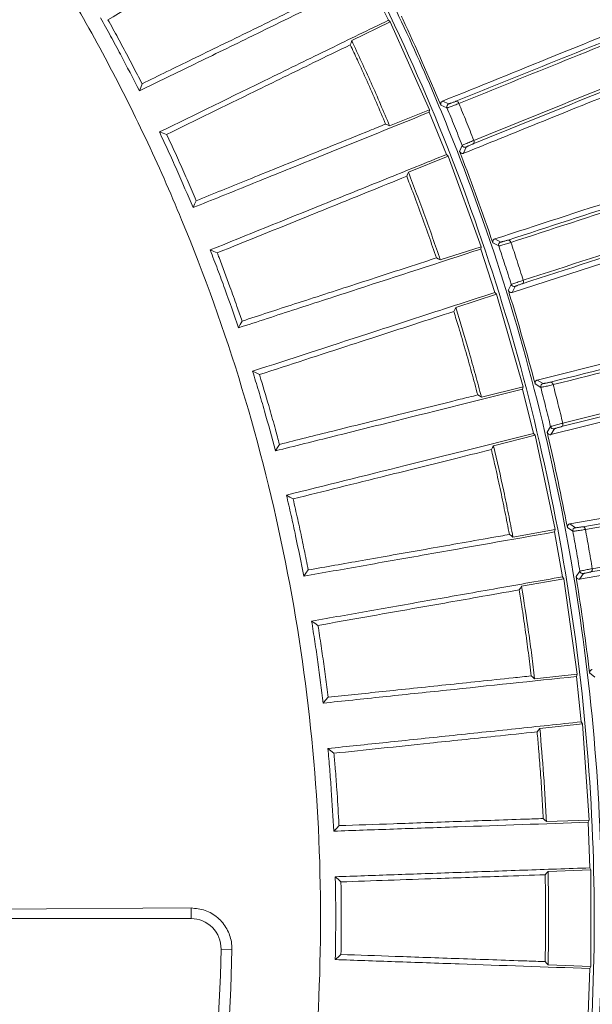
# Model space of a CAD drawing. Header units: millimetres. Extents: x 0 to 1118, y 0 to 864.
# Tile 394 of 512: x 549 to 558, y 419 to 435. Entities that reach past the tile are written whole.
import ezdxf

# ---------------------------------------------------------------- set-up
doc = ezdxf.new("R2010")
doc.units = ezdxf.units.MM
doc.styles.add('SLDTEXTSTYLE0', font='TXT', dxfattribs={"width": 0.605})
doc.dimstyles.new('SLDDIMSTYLE0', dxfattribs={"dimtxt": 3.175, "dimasz": 3.302, "dimexe": 0, "dimexo": 0.0625, "dimgap": 0.79375, "dimtad": 0, "dimdec": 1, "dimlfac": 4, "dimrnd": 1e-09, "dimzin": 12, "dimdsep": 46, "dimtxsty": 'SLDTEXTSTYLE0', "dimsah": 1, "dimcen": 0.09, "dimadec": 0, "dimazin": 3, "dimtfac": 1, "dimtofl": 0, "dimtmove": 0, "dimatfit": 3, "dimfxl": 1, "dimfrac": 2, "dimtolj": 1, "dimtzin": 12, "dimarcsym": 0})

# ---------------------------------------------------------------- blocks, each defined once
blk = doc.blocks.new('_D')
at = {"color": 7, "linetype": 'Continuous', "lineweight": 0}
for p, q in [((523.725, 418.739), (523.725, 362.273)), ((602.598, 372.505), (602.598, 362.273)), ((523.725, 363.873), (554.251, 363.873)), ((602.598, 363.873), (565.165, 363.873))]:
    blk.add_line(p, q, dxfattribs=at)
for points in [[(523.725, 363.873), (527.027, 363.365), (527.027, 364.381)], [(602.598, 363.873), (599.296, 364.381), (599.296, 363.365)]]:
    blk.add_solid(points, dxfattribs=at)
at = {"color": 7, "linetype": 'Continuous', "lineweight": 0, "insert": (554.251, 365.529), "char_height": 3.175, "attachment_point": 1, "style": 'SLDTEXTSTYLE0'}
blk.add_mtext('315.5', dxfattribs=at)

msp = doc.modelspace()

# ---------------------------------------------------------------- linework, layer by layer
at = {"color": 7, "linetype": 'Continuous', "lineweight": 15}
for p, q in [((554.5095, 435.841), (554.8384, 435.167)), ((554.2354, 434.8329), (554.8696, 435.1429)), ((554.8696, 435.1429), (554.8384, 435.167)), ((555.5142, 433.6952), (554.8696, 435.1429)), ((555.5142, 433.6952), (554.8594, 433.4314)), ((555.5111, 433.6559), (555.5142, 433.6952)), ((555.5111, 433.6559), (555.792, 432.9605)), ((555.1674, 432.6692), (555.8216, 432.9342)), ((555.8216, 432.9342), (555.792, 432.9605)), ((556.3634, 431.4452), (555.8216, 432.9342)), ((556.8741, 430.6934), (559.5357, 431.5583)), ((556.3634, 431.4452), (555.692, 431.2278)), ((556.3576, 431.4062), (556.3634, 431.4452)), ((556.3576, 431.4062), (556.5893, 430.6929)), ((555.9461, 430.4458), (556.617, 430.6645)), ((556.617, 430.6645), (556.5893, 430.6929)), ((557.0537, 429.1416), (556.617, 430.6645)), ((559.5357, 429.8138), (557.2874, 429.2532)), ((557.0537, 429.1416), (556.3688, 428.9716)), ((557.0452, 429.1029), (557.0537, 429.1416)), ((557.0452, 429.1029), (557.2267, 428.3752)), ((557.511, 428.3559), (559.5357, 428.8608)), ((556.5678, 428.1735), (557.2524, 428.345)), ((557.2524, 428.345), (557.2267, 428.3752)), ((557.5817, 426.7953), (557.2524, 428.345)), ((559.5357, 427.1925), (557.8225, 426.8904)), ((557.5817, 426.7953), (556.8866, 426.6735)), ((557.5705, 426.7573), (557.5817, 426.7953)), ((557.5705, 426.7573), (557.7008, 426.0187)), ((557.983, 425.9797), (559.5357, 426.2535)), ((557.0294, 425.8634), (557.7243, 425.9867)), ((557.7243, 425.9867), (557.7008, 426.0187)), ((557.9449, 424.418), (557.7243, 425.9867)), ((557.9449, 424.418), (557.2429, 424.345)), ((557.9311, 424.3808), (557.9449, 424.418)), ((557.9311, 424.3808), (558.0095, 423.6349)), ((557.3288, 423.5268), (558.0308, 423.6013)), ((558.0308, 423.6013), (558.0095, 423.6349)), ((558.1413, 422.0211), (558.0308, 423.6013)), ((558.1413, 422.0211), (557.4358, 421.9972)), ((558.1248, 421.9849), (558.1413, 422.0211)), ((558.1248, 421.9849), (558.1509, 421.2353)), ((557.4645, 421.1749), (558.1698, 421.2004)), ((558.1698, 421.2004), (558.1509, 421.2353)), ((558.1698, 419.6163), (558.1698, 421.2004)), ((546.6087, 420.5442), (551.5937, 420.5759)), ((551.5937, 420.4018), (546.4667, 420.4018)), ((558.1698, 419.6163), (557.4645, 419.6417)), ((558.1509, 419.5813), (558.1247, 418.8318)), ((558.1509, 419.5813), (558.1698, 419.6163))]:
    msp.add_line(p, q, dxfattribs=at)
at = {"color": 9, "linetype": 'Continuous', "lineweight": 0}
for p, q in [((555.8023, 433.7278), (555.7027, 433.7711)), ((555.7295, 433.8383), (555.8312, 433.7939)), ((556.01, 433.0105), (556.0514, 433.1111)), ((556.1181, 433.0837), (556.0758, 432.9808)), ((556.6533, 431.4576), (556.557, 431.5078)), ((556.5884, 431.5729), (556.6867, 431.5216)), ((556.8106, 430.7276), (556.8589, 430.825)), ((556.9235, 430.793), (556.8741, 430.6934)), ((557.2874, 429.2532), (557.3819, 429.1952)), ((557.344, 429.1337), (557.2515, 429.1905)), ((557.45, 428.3945), (557.505, 428.4882)), ((557.5672, 428.4518), (557.511, 428.3559)), ((557.8707, 426.7672), (557.7824, 426.8303)), ((557.8225, 426.8904), (557.9127, 426.8258)), ((557.9248, 426.0224), (557.9862, 426.112)), ((558.0457, 426.0713), (557.983, 425.9797)), ((558.231, 424.3697), (558.1474, 424.4388)), ((551.5937, 420.4018), (551.5937, 420.5759)), ((552.2655, 419.8963), (552.0871, 419.8995))]:
    msp.add_line(p, q, dxfattribs=at)
at = {"color": 7, "linetype": 'Continuous', "lineweight": 15, "flags": 128}
for points in [[(554.2127, 434.7644), (554.2241, 434.7987), (554.2354, 434.8329)], [(550.7878, 434.1231), (550.7666, 434.0641), (550.7453, 434.0051)], [(554.8594, 433.4314), (554.8238, 433.4469), (554.7935, 433.4601)], [(551.1933, 433.2918), (551.1364, 433.3105), (551.074, 433.331)], [(555.14, 432.6027), (555.1537, 432.6359), (555.1674, 432.6692)], [(551.6787, 432.2018), (551.6533, 432.1444), (551.6279, 432.087)], [(552.0252, 431.3443), (551.967, 431.3679), (551.9089, 431.3916)], [(555.692, 431.2278), (555.6575, 431.2458), (555.6284, 431.261)], [(555.9142, 430.3815), (555.9301, 430.4137), (555.9461, 430.4458)], [(552.4334, 430.223), (552.404, 430.1675), (552.3746, 430.112)], [(552.7192, 429.3434), (552.6628, 429.3711), (552.6064, 429.3987)], [(556.3688, 428.9716), (556.3357, 428.9919), (556.3078, 429.009)], [(553.0482, 428.1964), (553.015, 428.1431), (552.9817, 428.0897)], [(556.5316, 428.1117), (556.5497, 428.1426), (556.5678, 428.1735)], [(553.2719, 427.299), (553.2198, 427.3292), (553.1631, 427.362)], [(556.8866, 426.6735), (556.855, 426.6961), (556.8285, 426.7151)], [(553.5201, 426.1319), (553.4832, 426.081), (553.4463, 426.0301)], [(556.9891, 425.8044), (557.0093, 425.8339), (557.0294, 425.8634)], [(553.6807, 425.221), (553.6308, 425.2548), (553.5765, 425.2915)], [(557.2429, 424.345), (557.213, 424.3697), (557.1878, 424.3905)], [(553.8468, 424.0394), (553.8064, 423.9912), (553.766, 423.943)], [(557.2845, 423.4708), (557.3067, 423.4988), (557.3288, 423.5268)], [(553.9435, 423.1196), (553.894, 423.1584), (553.8444, 423.1971)], [(554.0268, 421.9293), (553.9831, 421.884), (553.9394, 421.8387)], [(557.4358, 421.9972), (557.4077, 422.024), (557.3841, 422.0464)], [(557.4164, 421.1222), (557.4405, 421.1486), (557.4645, 421.1749)], [(554.059, 421.0049), (554.0123, 421.0471), (553.9656, 421.0892)], [(554.059, 419.8117), (554.0123, 419.7696), (553.9656, 419.7275)], [(557.4645, 419.6417), (557.4383, 419.6704), (557.4164, 419.6944)]]:
    msp.add_lwpolyline(points, dxfattribs=at)
at = {"color": 7, "linetype": 'Continuous', "lineweight": 15}
for centre, radius, start, end in [((555.8485, 433.747), 0.05, 110.28743, 202.52598), ((556.098, 433.1295), 0.05, 201.60766, 293.71262), ((556.7008, 431.4735), 0.05, 106.27429, 198.52748), ((556.9066, 430.8401), 0.05, 197.60025, 289.72659), ((557.3925, 429.1462), 0.05, 102.27383, 194.50884), ((557.5536, 428.5), 0.05, 193.58124, 285.73366), ((557.9199, 426.7763), 0.05, 98.26596, 190.49118), ((558.0355, 426.1203), 0.05, 189.56727, 281.73894), ((551.5937, 419.9083), 0.4935, 358.97222, 90), ((523.7232, 420.4083), 28.3685, 249.02778, 358.97222), ((523.7232, 420.4083), 28.5469, 331.50548, 358.97222)]:
    msp.add_arc(centre, radius, start, end, dxfattribs=at)
at = {"color": 9, "linetype": 'Continuous', "lineweight": 0}
for centre, radius, start, end in [((555.953, 433.7897), 0.0458, 12.9288, 94.87499), ((556.2039, 433.1709), 0.0448, 308.49743, 28.98512), ((556.8083, 431.509), 0.0457, 9.10828, 91.00962), ((557.0153, 430.8742), 0.0448, 304.45098, 25.09863), ((557.5024, 429.1742), 0.0456, 5.30327, 87.13383), ((557.6645, 428.5265), 0.0449, 300.42478, 21.24579), ((558.0317, 426.7966), 0.0455, 1.50455, 83.24723), ((558.148, 426.1392), 0.045, 296.43286, 17.40508)]:
    msp.add_arc(centre, radius, start, end, dxfattribs=at)
at = {"color": 7, "linetype": 'Continuous', "lineweight": 15}
for points, knots in [([(523.9732, 450.4073), (524.9339, 450.3726), (526.8552, 450.3032), (529.7077, 449.8492), (532.5051, 449.1434), (535.241, 448.1601), (537.8879, 446.9085), (540.4171, 445.3925), (542.7856, 443.6359), (544.9705, 441.6556), (546.9508, 439.4707), (548.7074, 437.1022), (550.2234, 434.5729), (551.4842, 431.9073), (552.4776, 429.1309), (553.1941, 426.2704), (553.6267, 423.3536), (553.7715, 420.4083), (553.6265, 417.4632), (553.1949, 414.5457), (552.4744, 411.6875), (551.4703, 408.8301), (550.549, 407.008), (550.0709, 406.0625)], [0, 0, 0, 0, 0.0466231, 0.0932463, 0.1398694, 0.1864926, 0.2341258, 0.2817589, 0.3293921, 0.3770253, 0.4246585, 0.4722917, 0.5199248, 0.567558, 0.6151912, 0.6628244, 0.7104576, 0.7580907, 0.8057239, 0.8533571, 0.9009903, 0.9486235, 1, 1, 1, 1]), ([(551.1759, 441.3033), (551.7435, 440.5175), (552.8808, 438.9433), (554.3272, 436.4083), (555.5732, 433.7714), (556.588, 431.0403), (557.3639, 428.2331), (557.9021, 425.3681), (558.2005, 422.4679), (558.2545, 419.5608), (558.0582, 416.6648), (557.6211, 413.797), (556.9484, 410.9757), (555.9986, 408.0827), (554.7229, 405.1576), (553.1205, 402.2246), (551.8236, 400.4164), (551.1759, 399.5134)], [0, 0, 0, 0, 0.0647967, 0.1298256, 0.1948536, 0.2596492, 0.324361, 0.3893061, 0.4542503, 0.5189608, 0.5833548, 0.647979, 0.7126043, 0.7769999, 0.8512746, 0.9257245, 1, 1, 1, 1]), ([(551.4192, 399.628), (551.9776, 400.4118), (553.0963, 401.9821), (554.5185, 404.5065), (555.7433, 407.1301), (556.7442, 409.855), (557.5111, 412.6648), (558.0419, 415.542), (558.3319, 418.4536), (558.3767, 421.3713), (558.1702, 424.277), (557.7223, 427.1537), (557.038, 429.9828), (556.0876, 432.8462), (554.8344, 435.7084), (553.2873, 438.5515), (552.0414, 440.3102), (551.4192, 441.1887)], [0, 0, 0, 0, 0.0647861, 0.1297994, 0.1948118, 0.2595968, 0.3250004, 0.39064, 0.4562787, 0.521681, 0.5867608, 0.6520731, 0.7173866, 0.782468, 0.8549254, 0.927542, 1, 1, 1, 1]), ([(555.9492, 433.8353), (556.5287, 434.07), (557.689, 434.54), (559.588, 435.2979), (561.6019, 436.1507), (563.0653, 436.6421), (563.7745, 436.9967), (563.7745, 436.9967)], [0, 0, 0, 0, 0.2361493, 0.4727975, 0.7364031, 0.9999986, 1, 1, 1, 1]), ([(550.2275, 435.1766), (550.6861, 435.4413), (551.4377, 435.8752), (552.4282, 436.4471), (552.9431, 436.7444), (553.1368, 436.8562)], [0, 0, 0, 0, 0.4940173, 0.8096241, 1, 1, 1, 1]), ([(563.817, 436.9591), (563.0953, 436.6674), (561.652, 436.0842), (559.6334, 435.2686), (557.7377, 434.5028), (556.578, 434.0344), (555.9976, 433.8)], [0, 0, 0, 0, 0.2636254, 0.5272423, 0.7633903, 1, 1, 1, 1]), ([(556.2431, 433.1926), (556.8913, 433.4545), (558.1878, 433.9783), (560.1664, 434.7779), (562.1219, 435.5682), (563.4151, 436.0908), (564.0621, 436.3523)], [0, 0, 0, 0, 0.2640132, 0.5280337, 0.763856, 1, 1, 1, 1]), ([(564.0569, 436.2977), (564.0569, 436.2977), (563.4223, 435.9804), (562.1099, 435.5391), (560.1605, 434.7148), (558.1777, 433.9244), (556.8804, 433.3987), (556.2318, 433.1358)], [0, 0, 0, 0, 0.0000014, 0.2359681, 0.4719263, 0.7359529, 1, 1, 1, 1]), ([(550.7453, 434.0051), (551.0453, 434.1514), (551.6452, 434.444), (552.8824, 435.0474), (553.865, 435.5267), (554.5095, 435.841)], [0, 0, 0, 0, 0.2560198, 0.5120308, 1, 1, 1, 1]), ([(553.8072, 435.5956), (553.7215, 435.5538), (553.2996, 435.348), (552.5591, 434.9869), (551.6354, 434.5364), (551.0611, 434.2563), (550.7878, 434.1231)], [0, 0, 0, 0, 0.0807099, 0.3968398, 0.7129796, 1, 1, 1, 1]), ([(550.106, 435.2074), (550.1614, 435.1079), (550.2721, 434.9088), (550.4876, 434.5092), (550.6423, 434.2064), (550.7453, 434.0051)], [0, 0, 0, 0, 0.25093617, 0.50187231, 1, 1, 1, 1]), ([(555.7027, 433.7711), (555.4985, 434.2448), (555.2875, 434.7344), (555.0597, 435.2163), (555.0522, 435.232)], [0, 0, 0, 0, 0.96736592, 1, 1, 1, 1]), ([(559.1477, 435.2193), (558.6208, 435.0064), (557.4496, 434.5332), (556.3399, 434.0849), (555.7295, 433.8383)], [0, 0, 0, 0, 0.4498522, 1, 1, 1, 1]), ([(550.7878, 434.1231), (550.7624, 434.173), (550.6853, 434.3245), (550.554, 434.5762), (550.3929, 434.8776), (550.2827, 435.0769), (550.2275, 435.1766)], [0, 0, 0, 0, 0.1409014, 0.4272681, 0.713634, 1, 1, 1, 1]), ([(554.8384, 435.167), (554.5154, 435.0094), (553.851, 434.6854), (552.565, 434.0582), (551.6679, 433.6206), (551.074, 433.331)], [0, 0, 0, 0, 0.24232826, 0.49848915, 1, 1, 1, 1]), ([(551.1933, 433.2918), (551.6666, 433.5227), (552.4428, 433.9012), (553.4736, 434.404), (554.0109, 434.666), (554.2127, 434.7644)], [0, 0, 0, 0, 0.4939127, 0.80991, 1, 1, 1, 1]), ([(554.2127, 434.7644), (554.2516, 434.6812), (554.3448, 434.4821), (554.4885, 434.1652), (554.6436, 433.8138), (554.7435, 433.578), (554.7935, 433.4601)], [0, 0, 0, 0, 0.1930236, 0.4620153, 0.7310078, 1, 1, 1, 1]), ([(554.8594, 433.4314), (554.8096, 433.5493), (554.71, 433.7852), (554.5047, 434.2537), (554.3431, 434.6013), (554.2354, 434.8329)], [0, 0, 0, 0, 0.2503357, 0.5006713, 1, 1, 1, 1]), ([(556.0758, 432.9808), (556.2457, 433.0494), (557.3446, 433.4934), (558.5095, 433.9641), (559.4942, 434.362)], [0, 0, 0, 0, 0.15460125, 1, 1, 1, 1]), ([(555.7027, 433.7711), (555.7012, 433.7756), (555.6983, 433.7845), (555.6986, 433.7996), (555.7035, 433.8156), (555.714, 433.83), (555.7244, 433.8356), (555.7295, 433.8383)], [0, 0, 0, 0, 0.1493823, 0.2982076, 0.496843, 0.7530836, 1, 1, 1, 1]), ([(565.9703, 433.7389), (565.9703, 433.7389), (565.1716, 433.5392), (563.7668, 432.9953), (561.4942, 432.2928), (559.2454, 431.5515), (557.7756, 431.0753), (557.0407, 430.8372)], [0, 0, 0, 0, 0.0000015, 0.2364757, 0.4729389, 0.736454, 1, 1, 1, 1]), ([(557.0559, 430.8932), (557.7895, 431.1316), (559.2567, 431.6084), (561.5128, 432.3416), (563.7504, 433.0689), (565.2354, 433.5515), (565.9785, 433.793)], [0, 0, 0, 0, 0.2635074, 0.5270167, 0.7633108, 1, 1, 1, 1]), ([(551.6279, 432.087), (551.9351, 432.2111), (552.5495, 432.4593), (553.8246, 432.9745), (554.8432, 433.386), (555.5111, 433.6559)], [0, 0, 0, 0, 0.2560998, 0.512188, 1, 1, 1, 1]), ([(554.7935, 433.4601), (554.7036, 433.4238), (554.2654, 433.2468), (553.4985, 432.9369), (552.5463, 432.5523), (551.9583, 432.3147), (551.6787, 432.2018)], [0, 0, 0, 0, 0.0815393, 0.3974877, 0.7134484, 1, 1, 1, 1]), ([(551.074, 433.331), (551.1224, 433.2278), (551.219, 433.0215), (551.406, 432.6079), (551.5393, 432.295), (551.6279, 432.087)], [0, 0, 0, 0, 0.2509365, 0.5018726, 1, 1, 1, 1]), ([(551.6787, 432.2018), (551.6568, 432.2534), (551.5905, 432.4099), (551.477, 432.6701), (551.3374, 432.982), (551.2413, 433.1885), (551.1933, 433.2918)], [0, 0, 0, 0, 0.1408971, 0.4272653, 0.7136326, 1, 1, 1, 1]), ([(555.792, 432.9605), (555.4562, 432.8248), (554.7656, 432.5458), (553.4356, 432.0084), (552.5163, 431.637), (551.9089, 431.3916)], [0, 0, 0, 0, 0.24298849, 0.49973978, 1, 1, 1, 1]), ([(556.557, 431.5078), (556.3863, 431.9945), (556.2099, 432.4977), (556.0163, 432.9943), (556.01, 433.0105)], [0, 0, 0, 0, 0.967359, 1, 1, 1, 1]), ([(556.0758, 432.9808), (556.0697, 432.9791), (556.0568, 432.9755), (556.0376, 432.9803), (556.0227, 432.9906), (556.0143, 433.0009), (556.0111, 433.0079), (556.01, 433.0105)], [0, 0, 0, 0, 0.2667776, 0.5693571, 0.7562806, 0.9104138, 1, 1, 1, 1]), ([(552.0252, 431.3443), (552.5109, 431.5405), (553.3079, 431.8625), (554.3741, 432.2933), (554.9312, 432.5183), (555.14, 432.6027)], [0, 0, 0, 0, 0.4938077, 0.8102871, 1, 1, 1, 1]), ([(555.14, 432.6027), (555.1728, 432.5175), (555.2518, 432.3126), (555.3729, 431.9866), (555.5033, 431.6248), (555.5867, 431.3823), (555.6284, 431.261)], [0, 0, 0, 0, 0.1918854, 0.4612564, 0.7306288, 1, 1, 1, 1]), ([(555.692, 431.2278), (555.6504, 431.3491), (555.5674, 431.5917), (555.3953, 432.0733), (555.2584, 432.4311), (555.1674, 432.6692)], [0, 0, 0, 0, 0.2507356, 0.5014721, 1, 1, 1, 1]), ([(559.5357, 432.5305), (559.2514, 432.4381), (558.2418, 432.1101), (557.2796, 431.7975), (556.5884, 431.5729)], [0, 0, 0, 0, 0.2816681, 1, 1, 1, 1]), ([(557.5047, 429.2198), (558.2509, 429.4065), (559.7435, 429.7799), (562.205, 430.3831), (564.7934, 431.0717), (566.7126, 431.4403), (567.6054, 431.7378), (567.6054, 431.7378)], [0, 0, 0, 0, 0.23872, 0.4774791, 0.7387464, 0.9999989, 1, 1, 1, 1]), ([(567.6407, 431.6947), (566.71, 431.4626), (564.8486, 430.9985), (562.2412, 430.3483), (559.7873, 429.7366), (558.2951, 429.3647), (557.5478, 429.1784)], [0, 0, 0, 0, 0.26128799, 0.52257119, 0.76091004, 1, 1, 1, 1]), ([(556.557, 431.5078), (556.5559, 431.5124), (556.5536, 431.5215), (556.5549, 431.5365), (556.5609, 431.5522), (556.5724, 431.5658), (556.5832, 431.5706), (556.5884, 431.5729)], [0, 0, 0, 0, 0.1491483, 0.2977303, 0.4969966, 0.754507, 1, 1, 1, 1]), ([(551.9089, 431.3916), (551.9499, 431.2853), (552.0318, 431.0728), (552.1896, 430.6471), (552.3007, 430.3257), (552.3746, 430.112)], [0, 0, 0, 0, 0.2509357, 0.5018719, 1, 1, 1, 1]), ([(552.4334, 430.223), (552.4056, 430.3036), (552.3407, 430.4918), (552.2158, 430.8403), (552.1066, 431.1332), (552.0351, 431.3185), (552.0252, 431.3443)], [0, 0, 0, 0, 0.2142365, 0.5006064, 0.9306074, 1, 1, 1, 1]), ([(552.3746, 430.112), (552.6876, 430.2137), (553.3137, 430.4171), (554.6205, 430.8418), (555.6698, 431.1827), (556.3576, 431.4062)], [0, 0, 0, 0, 0.2562725, 0.5125301, 1, 1, 1, 1]), ([(555.6284, 431.261), (555.5352, 431.2307), (555.083, 431.0838), (554.2936, 430.8274), (553.3172, 430.5101), (552.7181, 430.3155), (552.4334, 430.223)], [0, 0, 0, 0, 0.08199829, 0.39788378, 0.71378429, 1, 1, 1, 1]), ([(567.7877, 431.0064), (567.7877, 431.0064), (566.9758, 430.7358), (565.2259, 430.3992), (562.7053, 429.7297), (560.1487, 429.104), (558.5078, 428.6932), (557.6872, 428.4878)], [0, 0, 0, 0, 0.00000109, 0.23766848, 0.47578782, 0.73787227, 1, 1, 1, 1]), ([(557.7064, 428.5428), (558.5266, 428.7473), (560.167, 429.1564), (562.7136, 429.7915), (565.2539, 430.4251), (566.95, 430.8481), (567.7989, 431.0599)], [0, 0, 0, 0, 0.2620843, 0.5241629, 0.7618414, 1, 1, 1, 1]), ([(556.5893, 430.6929), (556.2423, 430.5801), (555.5287, 430.3483), (554.1615, 429.904), (553.2245, 429.5996), (552.6064, 429.3987)], [0, 0, 0, 0, 0.2436492, 0.5010329, 1, 1, 1, 1]), ([(557.2515, 429.1905), (557.1152, 429.6879), (556.9743, 430.2021), (556.8157, 430.711), (556.8106, 430.7276)], [0, 0, 0, 0, 0.96735696, 1, 1, 1, 1]), ([(556.8741, 430.6934), (556.868, 430.6922), (556.8548, 430.6895), (556.8361, 430.6955), (556.8219, 430.7069), (556.8142, 430.7177), (556.8115, 430.725), (556.8106, 430.7276)], [0, 0, 0, 0, 0.2666787, 0.5701259, 0.756112, 0.9096344, 1, 1, 1, 1]), ([(552.7192, 429.3434), (553.215, 429.5045), (554.0292, 429.7691), (555.1256, 430.1253), (555.6996, 430.3118), (555.9142, 430.3815)], [0, 0, 0, 0, 0.4937131, 0.8107509, 1, 1, 1, 1]), ([(555.9142, 430.3815), (555.9411, 430.2941), (556.0056, 430.0841), (556.1037, 429.7504), (556.2085, 429.3805), (556.2747, 429.1328), (556.3078, 429.009)], [0, 0, 0, 0, 0.1922575, 0.4615054, 0.7307528, 1, 1, 1, 1]), ([(556.3688, 428.9716), (556.3359, 429.0954), (556.27, 429.3431), (556.1319, 429.8354), (556.0203, 430.2019), (555.9461, 430.4458)], [0, 0, 0, 0, 0.2506595, 0.5013197, 1, 1, 1, 1]), ([(552.6064, 429.3987), (552.6398, 429.2898), (552.7068, 429.0721), (552.8345, 428.6364), (552.9229, 428.3081), (552.9817, 428.0897)], [0, 0, 0, 0, 0.2509358, 0.5018707, 1, 1, 1, 1]), ([(553.0482, 428.1964), (553.0261, 428.2787), (552.9745, 428.471), (552.8742, 428.8273), (552.7857, 429.1271), (552.7273, 429.317), (552.7192, 429.3434)], [0, 0, 0, 0, 0.2141602, 0.5005308, 0.9305539, 1, 1, 1, 1]), ([(557.2515, 429.1905), (557.2507, 429.1951), (557.249, 429.2044), (557.2515, 429.2193), (557.2585, 429.2345), (557.271, 429.2473), (557.282, 429.2513), (557.2874, 429.2532)], [0, 0, 0, 0, 0.1490548, 0.297532, 0.4976691, 0.7566696, 1, 1, 1, 1]), ([(552.9817, 428.0897), (553.2992, 428.1689), (553.9342, 428.3272), (555.2667, 428.6595), (556.3412, 428.9274), (557.0452, 429.1029)], [0, 0, 0, 0, 0.2564111, 0.5128038, 1, 1, 1, 1]), ([(557.505, 428.4882), (557.4784, 428.5981), (557.4263, 428.8136), (557.3711, 429.0284), (557.344, 429.1337)], [0, 0, 0, 0, 0.50958566, 1, 1, 1, 1]), ([(556.3078, 429.009), (556.2119, 428.9851), (555.7481, 428.8695), (554.9402, 428.6681), (553.9444, 428.4198), (553.3368, 428.2684), (553.0482, 428.1964)], [0, 0, 0, 0, 0.0824134, 0.3982415, 0.7140865, 1, 1, 1, 1]), ([(558.037, 426.8418), (558.8695, 426.9887), (560.5379, 427.283), (563.2895, 427.7664), (566.2401, 428.2936), (568.2894, 428.6372), (569.3653, 428.839), (569.3653, 428.839)], [0, 0, 0, 0, 0.2386694, 0.47836116, 0.73918884, 0.9999988, 1, 1, 1, 1]), ([(569.3967, 428.7935), (568.3511, 428.6091), (566.2599, 428.2403), (563.3324, 427.7242), (560.5787, 427.2387), (558.9121, 426.945), (558.0772, 426.7978)], [0, 0, 0, 0, 0.2608473, 0.521692, 0.760388, 1, 1, 1, 1]), ([(557.7824, 426.8303), (557.6812, 427.336), (557.5766, 427.8589), (557.454, 428.3776), (557.45, 428.3945)], [0, 0, 0, 0, 0.96735, 1, 1, 1, 1]), ([(557.511, 428.3559), (557.5048, 428.3551), (557.4915, 428.3534), (557.4732, 428.3607), (557.4599, 428.373), (557.4529, 428.3843), (557.4508, 428.3918), (557.45, 428.3945)], [0, 0, 0, 0, 0.26661462, 0.5707452, 0.75577077, 0.90868614, 1, 1, 1, 1]), ([(557.2267, 428.3752), (556.8754, 428.2876), (556.1528, 428.1074), (554.754, 427.7587), (553.7984, 427.5204), (553.1631, 427.362)], [0, 0, 0, 0, 0.2407782, 0.4952351, 1, 1, 1, 1]), ([(553.2719, 427.299), (553.7757, 427.4246), (554.5991, 427.6299), (555.7195, 427.9093), (556.3074, 428.0558), (556.5316, 428.1117)], [0, 0, 0, 0, 0.4936352, 0.806898, 1, 1, 1, 1]), ([(556.5316, 428.1117), (556.5523, 428.0224), (556.6021, 427.8083), (556.6767, 427.4685), (556.7553, 427.0924), (556.8041, 426.8409), (556.8285, 426.7151)], [0, 0, 0, 0, 0.1926752, 0.461784, 0.7308919, 1, 1, 1, 1]), ([(556.8866, 426.6735), (556.8624, 426.7993), (556.814, 427.0509), (556.7106, 427.5516), (556.6249, 427.9249), (556.5678, 428.1735)], [0, 0, 0, 0, 0.2505612, 0.5011227, 1, 1, 1, 1]), ([(569.4962, 428.0966), (569.4962, 428.0966), (568.5087, 427.9423), (566.6367, 427.5832), (563.7593, 427.0877), (560.9068, 426.5812), (559.081, 426.2596), (558.168, 426.0988)], [0, 0, 0, 0, 0.0000012, 0.238426, 0.4773843, 0.7386634, 1, 1, 1, 1]), ([(558.1909, 426.1526), (559.1027, 426.3135), (560.9263, 426.6351), (563.7796, 427.1384), (566.6365, 427.6423), (568.5516, 427.9801), (569.5103, 428.1492)], [0, 0, 0, 0, 0.2612899, 0.5225629, 0.7609971, 1, 1, 1, 1]), ([(553.1631, 427.362), (553.1889, 427.2511), (553.2405, 427.0292), (553.3375, 426.5857), (553.4028, 426.252), (553.4463, 426.0301)], [0, 0, 0, 0, 0.2509352, 0.5018706, 1, 1, 1, 1]), ([(553.5201, 426.1319), (553.5094, 426.1869), (553.4771, 426.3537), (553.4202, 426.6318), (553.3485, 426.966), (553.2975, 427.188), (553.2719, 427.299)], [0, 0, 0, 0, 0.1408872, 0.4272583, 0.7136292, 1, 1, 1, 1]), ([(557.7824, 426.8303), (557.7819, 426.835), (557.7809, 426.8444), (557.7843, 426.8591), (557.7925, 426.8738), (557.8059, 426.8857), (557.8171, 426.8889), (557.8225, 426.8904)], [0, 0, 0, 0, 0.1491151, 0.2976185, 0.498823, 0.7593952, 1, 1, 1, 1]), ([(557.9862, 426.112), (557.9674, 426.2229), (557.9305, 426.4416), (557.8904, 426.6597), (557.8707, 426.7672)], [0, 0, 0, 0, 0.5070965, 1, 1, 1, 1]), ([(553.4463, 426.0301), (553.767, 426.0866), (554.4083, 426.1997), (555.7601, 426.4381), (556.854, 426.631), (557.5705, 426.7573)], [0, 0, 0, 0, 0.2565218, 0.5130217, 1, 1, 1, 1]), ([(556.8285, 426.7151), (556.7303, 426.6978), (556.2577, 426.6145), (555.4356, 426.4696), (554.4251, 426.2914), (553.8115, 426.1832), (553.5201, 426.1319)], [0, 0, 0, 0, 0.0827682, 0.3985455, 0.7143426, 1, 1, 1, 1]), ([(557.7008, 426.0187), (557.3429, 425.9556), (556.607, 425.8258), (555.5506, 425.6396), (554.5217, 425.4581), (553.8918, 425.3471), (553.5765, 425.2915)], [0, 0, 0, 0, 0.2405945, 0.4948263, 0.7470882, 1, 1, 1, 1]), ([(558.1474, 424.4388), (558.0817, 424.9504), (558.0137, 425.4792), (557.9276, 426.0052), (557.9248, 426.0224)], [0, 0, 0, 0, 0.9673484, 1, 1, 1, 1]), ([(557.983, 425.9797), (557.9767, 425.9793), (557.9634, 425.9785), (557.9456, 425.987), (557.9332, 426.0002), (557.927, 426.012), (557.9254, 426.0196), (557.9248, 426.0224)], [0, 0, 0, 0, 0.26672293, 0.57136325, 0.75540834, 0.90777483, 1, 1, 1, 1]), ([(553.6807, 425.221), (554.1903, 425.3109), (555.0231, 425.4577), (556.162, 425.6586), (556.7604, 425.7641), (556.9891, 425.8044)], [0, 0, 0, 0, 0.4935804, 0.8064966, 1, 1, 1, 1]), ([(556.9891, 425.8044), (557.0037, 425.7132), (557.0384, 425.4957), (557.0891, 425.1513), (557.1413, 424.7713), (557.1723, 424.5174), (557.1878, 424.3905)], [0, 0, 0, 0, 0.1940511, 0.462701, 0.7313508, 1, 1, 1, 1]), ([(557.2429, 424.345), (557.2275, 424.4719), (557.1968, 424.7258), (557.1286, 425.2324), (557.0691, 425.6111), (557.0294, 425.8634)], [0, 0, 0, 0, 0.2501571, 0.5003139, 1, 1, 1, 1]), ([(553.5765, 425.2915), (553.5945, 425.179), (553.6305, 424.954), (553.6963, 424.5049), (553.7382, 424.1674), (553.766, 423.943)], [0, 0, 0, 0, 0.2509346, 0.5018694, 1, 1, 1, 1]), ([(553.8468, 424.0394), (553.84, 424.095), (553.8194, 424.2637), (553.7821, 424.5451), (553.7338, 424.8835), (553.6984, 425.1085), (553.6807, 425.221)], [0, 0, 0, 0, 0.1408849, 0.4272567, 0.7136282, 1, 1, 1, 1]), ([(553.766, 423.943), (554.0887, 423.9769), (554.7342, 424.0447), (556.0988, 424.1882), (557.206, 424.3046), (557.9311, 424.3808)], [0, 0, 0, 0, 0.25659399, 0.51316275, 1, 1, 1, 1]), ([(557.1878, 424.3905), (557.0881, 424.38), (556.6093, 424.3297), (555.7776, 424.2423), (554.7573, 424.1351), (554.1399, 424.0702), (553.8468, 424.0394)], [0, 0, 0, 0, 0.08304618, 0.3987814, 0.71453738, 1, 1, 1, 1]), ([(558.1474, 424.4388), (558.1472, 424.4436), (558.1469, 424.453), (558.1514, 424.4675), (558.1606, 424.4816), (558.1747, 424.4925), (558.1861, 424.4948), (558.1916, 424.496)], [0, 0, 0, 0, 0.1492676, 0.2978819, 0.5003229, 0.7625133, 1, 1, 1, 1]), ([(558.0095, 423.6349), (557.647, 423.5968), (556.9016, 423.5184), (555.8336, 423.4062), (554.7951, 423.297), (554.1616, 423.2305), (553.8444, 423.1971)], [0, 0, 0, 0, 0.2408298, 0.4952264, 0.7472722, 1, 1, 1, 1]), ([(553.9435, 423.1196), (554.4571, 423.1736), (555.2964, 423.2618), (556.4478, 423.3828), (557.0533, 423.4465), (557.2845, 423.4708)], [0, 0, 0, 0, 0.4935629, 0.806625, 1, 1, 1, 1]), ([(557.2845, 423.4708), (557.2927, 423.3791), (557.3121, 423.16), (557.3387, 422.813), (557.3642, 422.4299), (557.3775, 422.1742), (557.3841, 422.0464)], [0, 0, 0, 0, 0.1933098, 0.4622065, 0.7311032, 1, 1, 1, 1]), ([(557.4358, 421.9972), (557.4293, 422.125), (557.4164, 422.3807), (557.3838, 422.8908), (557.3508, 423.2725), (557.3288, 423.5268)], [0, 0, 0, 0, 0.25040068, 0.50080112, 1, 1, 1, 1]), ([(553.8444, 423.1971), (553.8545, 423.0836), (553.8747, 422.8567), (553.909, 422.4041), (553.9273, 422.0645), (553.9394, 421.8387)], [0, 0, 0, 0, 0.25093411, 0.50186813, 1, 1, 1, 1]), ([(554.0268, 421.9293), (554.0253, 421.9571), (554.0152, 422.1558), (553.9958, 422.4681), (553.9682, 422.8369), (553.9509, 423.035), (553.9435, 423.1196)], [0, 0, 0, 0, 0.0700654, 0.5001595, 0.7865321, 1, 1, 1, 1]), ([(553.9394, 421.8387), (554.263, 421.85), (554.9103, 421.8726), (556.2814, 421.9205), (557.3954, 421.9594), (558.1248, 421.9849)], [0, 0, 0, 0, 0.2566388, 0.5132523, 1, 1, 1, 1]), ([(557.3841, 422.0464), (557.2836, 422.0429), (556.8015, 422.0261), (555.9648, 421.9969), (554.9397, 421.9611), (554.3206, 421.9395), (554.0268, 421.9293)], [0, 0, 0, 0, 0.0832348, 0.3989351, 0.7146595, 1, 1, 1, 1]), ([(558.1509, 421.2353), (557.7862, 421.2226), (557.0361, 421.1964), (555.9623, 421.1589), (554.9191, 421.1225), (554.2837, 421.1003), (553.9656, 421.0892)], [0, 0, 0, 0, 0.2409221, 0.4954292, 0.7473654, 1, 1, 1, 1]), ([(554.059, 421.0049), (554.5746, 421.0229), (555.4174, 421.0524), (556.575, 421.0928), (557.184, 421.1141), (557.4164, 421.1222)], [0, 0, 0, 0, 0.4935849, 0.8067536, 1, 1, 1, 1]), ([(557.4164, 421.1222), (557.4181, 421.0308), (557.4223, 420.8113), (557.4246, 420.4635), (557.4233, 420.0789), (557.4187, 419.8226), (557.4164, 419.6944)], [0, 0, 0, 0, 0.1920257, 0.4613505, 0.7306752, 1, 1, 1, 1]), ([(557.4645, 419.6417), (557.467, 419.7698), (557.4719, 420.0262), (557.4749, 420.5373), (557.4687, 420.9202), (557.4645, 421.1749)], [0, 0, 0, 0, 0.2508038, 0.5016076, 1, 1, 1, 1]), ([(553.9656, 421.0892), (553.9677, 420.9753), (553.9721, 420.7475), (553.9747, 420.2936), (553.9692, 419.9536), (553.9656, 419.7275)], [0, 0, 0, 0, 0.2509336, 0.5018672, 1, 1, 1, 1]), ([(554.059, 419.8117), (554.0596, 419.8395), (554.0633, 420.0383), (554.0658, 420.3511), (554.0639, 420.7211), (554.0605, 420.92), (554.059, 421.0049)], [0, 0, 0, 0, 0.0699094, 0.4999985, 0.7863708, 1, 1, 1, 1]), ([(551.5937, 420.5759), (551.6727, 420.5683), (551.8306, 420.5531), (552.0398, 420.4271), (552.1909, 420.2431), (552.2597, 420.0535), (552.264, 419.9367), (552.2655, 419.8963)], [0, 0, 0, 0, 0.2291042, 0.4584438, 0.6803648, 0.8891578, 1, 1, 1, 1]), ([(557.4164, 419.6944), (557.3157, 419.6979), (556.8335, 419.7148), (555.9965, 419.744), (554.9715, 419.7798), (554.3528, 419.8014), (554.059, 419.8117)], [0, 0, 0, 0, 0.0833235, 0.3990001, 0.7147013, 1, 1, 1, 1]), ([(553.9656, 419.7275), (554.2891, 419.7162), (554.9362, 419.6935), (556.3072, 419.6457), (557.4214, 419.6068), (558.1509, 419.5813)], [0, 0, 0, 0, 0.2566546, 0.5132828, 1, 1, 1, 1])]:
    msp.add_open_spline(points, degree=3, knots=knots, dxfattribs=at)
at = {"color": 9, "linetype": 'Continuous', "lineweight": 0}
for points, knots in [([(556.8075, 431.5547), (557.4684, 431.7695), (558.7904, 432.1991), (560.9597, 432.9029), (563.2612, 433.6546), (564.923, 434.1844), (565.7373, 434.4559), (565.7373, 434.4559)], [0, 0, 0, 0, 0.2375687, 0.4751652, 0.7375882, 0.9999988, 1, 1, 1, 1]), ([(565.7763, 434.4153), (564.953, 434.1478), (563.3065, 433.6127), (561.0021, 432.864), (558.836, 432.1602), (557.5148, 431.7311), (556.8534, 431.5163)], [0, 0, 0, 0, 0.2624434, 0.52488, 0.7621413, 1, 1, 1, 1]), ([(555.9976, 433.8), (555.9871, 433.7956), (555.966, 433.7868), (555.9267, 433.7713), (555.8871, 433.7561), (555.8509, 433.7428), (555.8226, 433.733), (555.8061, 433.728), (555.8034, 433.7278), (555.8023, 433.7278)], [0, 0, 0, 0, 0.1490752, 0.2981284, 0.4472467, 0.5963901, 0.7454999, 0.8945087, 1, 1, 1, 1]), ([(556.0514, 433.1111), (556.0095, 433.217), (555.928, 433.4231), (555.8434, 433.6281), (555.8023, 433.7278)], [0, 0, 0, 0, 0.5136533, 1, 1, 1, 1]), ([(555.8312, 433.7939), (555.8319, 433.7939), (555.8335, 433.794), (555.8434, 433.7969), (555.8605, 433.8025), (555.8824, 433.8101), (555.9063, 433.8188), (555.93, 433.8277), (555.9428, 433.8328), (555.9492, 433.8353)], [0, 0, 0, 0, 0.1054957, 0.2544852, 0.4035535, 0.5527086, 0.7018484, 0.8509267, 1, 1, 1, 1]), ([(555.9976, 433.8), (556.0383, 433.7013), (556.1216, 433.4994), (556.202, 433.2963), (556.2431, 433.1926)], [0, 0, 0, 0, 0.4889148, 1, 1, 1, 1]), ([(556.0514, 433.1111), (556.0531, 433.1119), (556.0565, 433.1135), (556.0776, 433.1227), (556.1078, 433.1357), (556.145, 433.1515), (556.1843, 433.1681), (556.2184, 433.1823), (556.2359, 433.1896), (556.2431, 433.1926)], [0, 0, 0, 0, 0.149442, 0.2988263, 0.448355, 0.5978239, 0.7469798, 0.8957496, 1, 1, 1, 1]), ([(556.2318, 433.1358), (556.2274, 433.1341), (556.217, 433.1298), (556.1966, 433.1211), (556.1731, 433.1107), (556.151, 433.1006), (556.1332, 433.0921), (556.1209, 433.0859), (556.119, 433.0844), (556.1181, 433.0837)], [0, 0, 0, 0, 0.1041197, 0.2527255, 0.4017933, 0.5512777, 0.7009197, 0.8504616, 1, 1, 1, 1]), ([(556.8534, 431.5163), (556.8426, 431.5126), (556.821, 431.5054), (556.7807, 431.4926), (556.7401, 431.4803), (556.703, 431.4695), (556.674, 431.4616), (556.6571, 431.4576), (556.6544, 431.4576), (556.6533, 431.4576)], [0, 0, 0, 0, 0.1488903, 0.2977518, 0.4466818, 0.5956586, 0.7446186, 0.893517, 1, 1, 1, 1]), ([(556.6867, 431.5216), (556.6874, 431.5216), (556.6891, 431.5215), (556.6993, 431.5237), (556.7167, 431.5281), (556.7391, 431.5342), (556.7636, 431.5412), (556.7879, 431.5485), (556.8009, 431.5526), (556.8075, 431.5547)], [0, 0, 0, 0, 0.1064657, 0.2553115, 0.4042946, 0.5532865, 0.702239, 0.8511109, 1, 1, 1, 1]), ([(556.8534, 431.5163), (556.8872, 431.4147), (556.9562, 431.2074), (557.0222, 430.9993), (557.0559, 430.8932)], [0, 0, 0, 0, 0.4903531, 1, 1, 1, 1]), ([(556.8589, 430.825), (556.8246, 430.9332), (556.7576, 431.1446), (556.6875, 431.3549), (556.6533, 431.4576)], [0, 0, 0, 0, 0.5118352, 1, 1, 1, 1]), ([(556.8589, 430.825), (556.8606, 430.8257), (556.8641, 430.8272), (556.8857, 430.835), (556.9168, 430.8458), (556.9549, 430.859), (556.9953, 430.8728), (557.0305, 430.8847), (557.0484, 430.8907), (557.0559, 430.8932)], [0, 0, 0, 0, 0.1492176, 0.2983887, 0.4476977, 0.5969881, 0.74601, 0.8946747, 1, 1, 1, 1]), ([(557.0407, 430.8372), (557.0362, 430.8357), (557.0254, 430.8322), (557.0043, 430.8249), (556.9802, 430.8162), (556.9575, 430.8077), (556.9391, 430.8004), (556.9264, 430.795), (556.9245, 430.7937), (556.9235, 430.793)], [0, 0, 0, 0, 0.1052364, 0.2537626, 0.402689, 0.5519722, 0.7013774, 0.8506864, 1, 1, 1, 1]), ([(557.3819, 429.1952), (557.3825, 429.1951), (557.3842, 429.1949), (557.3946, 429.1964), (557.4124, 429.1996), (557.4352, 429.2041), (557.46, 429.2094), (557.4848, 429.215), (557.4981, 429.2182), (557.5047, 429.2198)], [0, 0, 0, 0, 0.1072842, 0.2560507, 0.4049314, 0.5537908, 0.7025742, 0.8512761, 1, 1, 1, 1]), ([(557.5478, 429.1784), (557.5368, 429.1756), (557.5148, 429.1699), (557.4737, 429.1601), (557.4324, 429.1506), (557.3946, 429.1423), (557.3651, 429.1364), (557.3479, 429.1335), (557.3452, 429.1337), (557.344, 429.1337)], [0, 0, 0, 0, 0.14873, 0.2974225, 0.4461885, 0.5950317, 0.7438849, 0.8926908, 1, 1, 1, 1]), ([(557.5478, 429.1784), (557.5746, 429.0743), (557.6289, 428.8628), (557.6803, 428.6506), (557.7064, 428.5428)], [0, 0, 0, 0, 0.4921907, 1, 1, 1, 1]), ([(557.505, 428.4882), (557.5068, 428.4889), (557.5103, 428.4902), (557.5324, 428.4965), (557.564, 428.5052), (557.603, 428.5157), (557.6443, 428.5267), (557.6803, 428.5361), (557.6987, 428.5408), (557.7064, 428.5428)], [0, 0, 0, 0, 0.1490223, 0.2980105, 0.4471169, 0.5962266, 0.7451246, 0.8937195, 1, 1, 1, 1]), ([(557.6872, 428.4878), (557.6826, 428.4866), (557.6716, 428.4838), (557.65, 428.4779), (557.6254, 428.4709), (557.6021, 428.464), (557.5833, 428.4581), (557.5702, 428.4536), (557.5682, 428.4524), (557.5672, 428.4518)], [0, 0, 0, 0, 0.10615, 0.2546218, 0.4034816, 0.5526004, 0.7017988, 0.8508727, 1, 1, 1, 1]), ([(558.0772, 426.7978), (558.066, 426.7958), (558.0437, 426.7917), (558.002, 426.7847), (557.9602, 426.7781), (557.9219, 426.7725), (557.892, 426.7686), (557.8745, 426.7668), (557.8718, 426.7671), (557.8707, 426.7672)], [0, 0, 0, 0, 0.1485806, 0.2971367, 0.4457667, 0.5944917, 0.7432751, 0.8920098, 1, 1, 1, 1]), ([(557.9127, 426.8258), (557.9134, 426.8257), (557.915, 426.8254), (557.9256, 426.8262), (557.9436, 426.8282), (557.9666, 426.8311), (557.9918, 426.8346), (558.0169, 426.8384), (558.0303, 426.8407), (558.037, 426.8418)], [0, 0, 0, 0, 0.1079774, 0.25670868, 0.4055056, 0.55427663, 0.70291822, 0.85146562, 1, 1, 1, 1]), ([(558.0772, 426.7978), (558.0967, 426.6917), (558.1361, 426.4769), (558.1725, 426.2615), (558.1909, 426.1526)], [0, 0, 0, 0, 0.4942378, 1, 1, 1, 1]), ([(557.9862, 426.112), (557.988, 426.1126), (557.9916, 426.1137), (558.014, 426.1185), (558.0462, 426.1251), (558.0857, 426.1329), (558.1277, 426.1409), (558.1643, 426.1478), (558.1831, 426.1512), (558.1909, 426.1526)], [0, 0, 0, 0, 0.148844, 0.2976597, 0.4465987, 0.5955744, 0.7444031, 0.8929696, 1, 1, 1, 1]), ([(558.168, 426.0988), (558.1633, 426.098), (558.152, 426.096), (558.1301, 426.0916), (558.105, 426.0864), (558.0814, 426.0811), (558.0622, 426.0765), (558.0489, 426.0729), (558.0467, 426.0719), (558.0457, 426.0713)], [0, 0, 0, 0, 0.1069514, 0.2553992, 0.4041761, 0.5531762, 0.7022099, 0.8511103, 1, 1, 1, 1])]:
    msp.add_open_spline(points, degree=3, knots=knots, dxfattribs=at)

# ---------------------------------------------------------------- dimensions: what is measured, and where the dimension line sits
at = {"color": 7, "linetype": 'Continuous', "lineweight": 0}
dim = msp.add_linear_dim(base=(523.7253, 363.8728), p1=(602.5982, 374.1052), p2=(523.7253, 420.3386), dimstyle='SLDDIMSTYLE0', dxfattribs=at)
dim.commit()
dim.dimension.update_dxf_attribs({"geometry": '_D', "text_midpoint": (559.708, 363.8728), "dimtype": 160})

doc.saveas('drawing.dxf')
